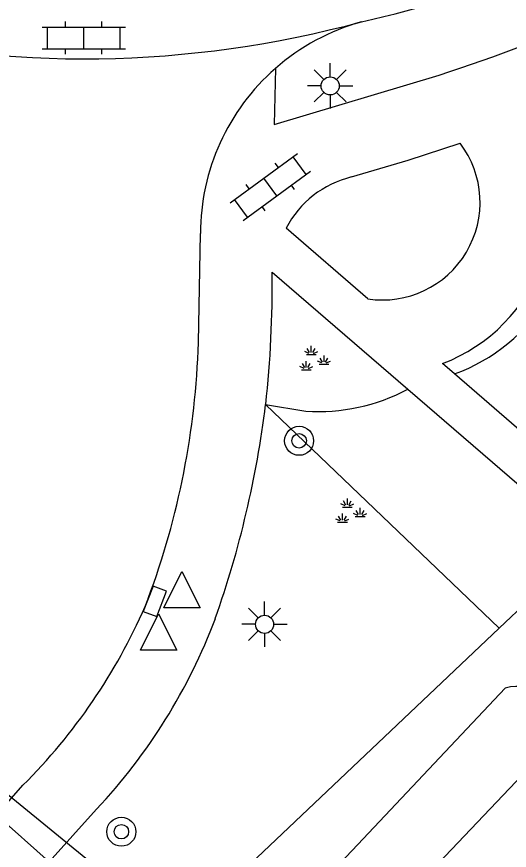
# Model space of a CAD drawing. Extents: x 136000 to 141000, y 400494 to 402006.
# Drawn here: x 137451.6 to 137465.18, y 401768.14 to 401791.12 of the extents above; entities that cross this region are included whole.
import ezdxf

# ---------------------------------------------------------------- set-up
doc = ezdxf.new("R2010")
doc.units = 0
for name, color, linetype in [('gg-knt-verharding', 7, 'Continuous'), ('gg-knt-verharding nz', 7, 'Continuous'), ('gg-kntw-bovenkant insteek waterloop', 7, 'Continuous'), ('gg-kwrk-duiker nz buis', 7, 'Continuous'), ('gt-grn-groengrens', 7, 'Continuous'), ('gt-symb-boom', 7, 'Continuous'), ('gt-symb-groenvak', 7, 'Continuous'), ('gt-symb-klinker verharding', 7, 'Continuous'), ('gt-symb-kolk', 7, 'Continuous'), ('gt-symb-lichtmast', 7, 'Continuous'), ('gt-symb-waterafsluiter', 7, 'Continuous')]:
    doc.layers.add(name, color=color, linetype=linetype)

# ---------------------------------------------------------------- blocks, each defined once
blk = doc.blocks.new('gt0-WAFSL')
at = {"layer": 'gt-symb-waterafsluiter'}
for p, q in [((-0.5, -0.333), (0, 0.667)), ((0, 0.667), (0.5, -0.333)), ((0.5, -0.333), (-0.5, -0.333))]:
    blk.add_line(p, q, dxfattribs=at)
blk = doc.blocks.new('gt0-LMAST')
at = {"layer": 'gt-symb-lichtmast'}
for p, q in [((-0.005, 0.246), (-0.005, 0.621)), ((-0.182, 0.173), (-0.447, 0.438)), ((0.172, 0.173), (0.437, 0.438)), ((-0.255, -0.004), (-0.63, -0.004)), ((-0.182, -0.181), (-0.447, -0.446)), ((0.437, -0.446), (0.172, -0.181)), ((0.245, -0.004), (0.62, -0.004)), ((-0.005, -0.254), (-0.005, -0.629))]:
    blk.add_line(p, q, dxfattribs=at)
blk.add_circle((-0.005, -0.004), 0.25, dxfattribs=at)
blk = doc.blocks.new('gt0-BOOM')
at = {"layer": 'gt-symb-boom'}
for radius in [0.4, 0.2]:
    blk.add_circle((0, 0), radius, dxfattribs=at)
blk = doc.blocks.new('gt0-GRVAK')
at = {"layer": 'gt-symb-groenvak'}
for p, q in [((-0.11, 0.189), (-0.228, 0.24)), ((-0.091, 0.211), (-0.156, 0.322)), ((-0.047, 0.214), (-0.047, 0.393)), ((-0.004, 0.211), (0.061, 0.322)), ((0.015, 0.189), (0.133, 0.24)), ((-0.182, 0.153), (0.088, 0.153)), ((0.262, -0.052), (0.197, 0.059)), ((0.305, -0.049), (0.305, 0.13)), ((0.349, -0.052), (0.414, 0.059)), ((-0.245, -0.228), (-0.363, -0.177)), ((-0.226, -0.206), (-0.291, -0.095)), ((-0.183, -0.203), (-0.183, -0.024)), ((-0.139, -0.206), (-0.074, -0.095)), ((-0.12, -0.228), (-0.002, -0.177)), ((0.243, -0.074), (0.125, -0.023)), ((0.17, -0.11), (0.441, -0.11)), ((0.368, -0.074), (0.486, -0.023)), ((-0.318, -0.264), (-0.047, -0.264))]:
    blk.add_line(p, q, dxfattribs=at)
blk = doc.blocks.new('gt0-KOLK')
at = {"layer": 'gt-symb-kolk'}
blk.add_lwpolyline([(0, 0), (0.375, 0), (0.375, 0.4), (-0.375, 0.4), (-0.375, 0), (0, 0)], dxfattribs=at)
blk = doc.blocks.new('gt0-KL1')
at = {"layer": 'gt-symb-klinker verharding'}
for p, q in [((-1.15, 0.3), (1.15, 0.3)), ((-1, -0.3), (-1, 0.3)), ((-0.5, 0.3), (-0.5, 0.45)), ((0, -0.3), (0, 0.3)), ((0.5, 0.3), (0.5, 0.45)), ((1, -0.3), (1, 0.3)), ((-1.15, -0.3), (1.15, -0.3)), ((-0.5, -0.45), (-0.5, -0.3)), ((0.5, -0.45), (0.5, -0.3))]:
    blk.add_line(p, q, dxfattribs=at)

msp = doc.modelspace()

# ---------------------------------------------------------------- linework, layer by layer
at = {"layer": 'gg-knt-verharding'}
for p, q in [((137456.608, 401782.134), (137456.665, 401785.14)), ((137461.275, 401783.341), (137459.027, 401785.289)), ((137458.64, 401784.072), (137462.38, 401780.846)), ((137463.665, 401781.27), (137463.337, 401781.554)), ((137467.771, 401777.712), (137463.665, 401781.27)), ((137462.38, 401780.846), (137466.178, 401777.57)), ((137455.141, 401774.861), (137455.224, 401775.074)), ((137451.045, 401769.101), (137451.776, 401769.932))]:
    msp.add_line(p, q, dxfattribs=at)
for points in [[(137458.731, 401789.693), (137458.698, 401788.147), (137463.243, 401789.51)], [(137460.831, 401786.701), (137462.385, 401787.163), (137463.819, 401787.632)], [(137453.801, 401769.267), (137452.497, 401767.823), (137451.045, 401769.101)]]:
    msp.add_lwpolyline(points, dxfattribs=at)
for centre, radius, start, end in [((137454.998, 401818.679), 28.364, 282.4365, 322.8717), ((137450.392, 401829.626), 42.124, 287.7632, 301.3718), ((137462.751, 401785.11), 6.096, 105.6519, 131.2542), ((137462.741, 401785.128), 6.076, 131.2959, 179.8902), ((137461.643, 401785.974), 4.733, 290.9749, 29.7292), ((137461.682, 401785.999), 2.689, 261.3012, 37.374), ((137461.48, 401784.014), 2.764, 103.572, 152.529), ((137429.227, 401783.673), 29.416, 353.6634, 0.7779), ((137434.579, 401782.787), 22.039, 339.5149, 358.3026), ((137430.546, 401783.871), 28.128, 340.5955, 352.9646), ((137440.572, 401781.194), 15.886, 314.8522, 336.5055), ((137442.187, 401780.152), 15.918, 316.8572, 339.3026)]:
    msp.add_arc(centre, radius, start, end, dxfattribs=at)
at = {"layer": 'gg-knt-verharding nz'}
msp.add_arc((137453.447, 401819.169), 29.211, 256.4423, 285.2006, dxfattribs=at)
at = {"layer": 'gg-kntw-bovenkant insteek waterloop'}
msp.add_line((137458.967, 401763.301), (137466.599, 401771.341), dxfattribs=at)
msp.add_lwpolyline([(137465.064, 401772.606), (137460.846, 401768.129), (137456.925, 401764.002), (137456.335, 401762.915)], dxfattribs=at)
msp.add_arc((137465.406, 401771.457), 1.199, 354.4435, 106.5723, dxfattribs=at)
at = {"layer": 'gg-kwrk-duiker nz buis'}
msp.add_lwpolyline([(137444.646, 401775.166), (137454.968, 401766.725), (137446.101, 401756.769), (137443.667, 401754.153), (137443.276, 401753.75)], dxfattribs=at)
at = {"layer": 'gt-grn-groengrens'}
for p, q in [((137464.895, 401774.264), (137458.463, 401780.426)), ((137458.463, 401780.426), (137459.569, 401780.241)), ((137465.899, 401775.216), (137464.895, 401774.264)), ((137464.895, 401774.264), (137446.703, 401757.013))]:
    msp.add_line(p, q, dxfattribs=at)
for centre, radius, start, end in [((137461.946, 401786.003), 5.036, 289.9537, 328.736), ((137459.897, 401785.552), 5.321, 266.471, 297.8215)]:
    msp.add_arc(centre, radius, start, end, dxfattribs=at)

# ---------------------------------------------------------------- block references
at = {"layer": 'gt-symb-boom'}
for p in [(137459.384, 401779.426), (137454.487, 401768.649)]:
    msp.add_blockref('gt0-BOOM', p, dxfattribs=at)
at = {"layer": 'gt-symb-groenvak'}
for p in [(137459.766, 401781.649), (137460.761, 401777.445)]:
    msp.add_blockref('gt0-GRVAK', p, dxfattribs=at)
at = {"layer": 'gt-symb-klinker verharding'}
msp.add_blockref('gt0-KL1', (137453.451, 401790.535), dxfattribs=at)
at = {"layer": 'gt-symb-klinker verharding', "rotation": 36.170644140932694}
msp.add_blockref('gt0-KL1', (137458.591, 401786.423), dxfattribs=at)
at = {"layer": 'gt-symb-kolk', "rotation": -111.3608197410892}
msp.add_blockref('gt0-KOLK', (137455.224, 401775.074), dxfattribs=at)
at = {"layer": 'gt-symb-lichtmast'}
for p in [(137460.246, 401789.215), (137458.438, 401774.371)]:
    msp.add_blockref('gt0-LMAST', p, dxfattribs=at)
at = {"layer": 'gt-symb-waterafsluiter'}
for p in [(137456.157, 401775.157), (137455.515, 401773.987)]:
    msp.add_blockref('gt0-WAFSL', p, dxfattribs=at)

doc.saveas('drawing.dxf')
